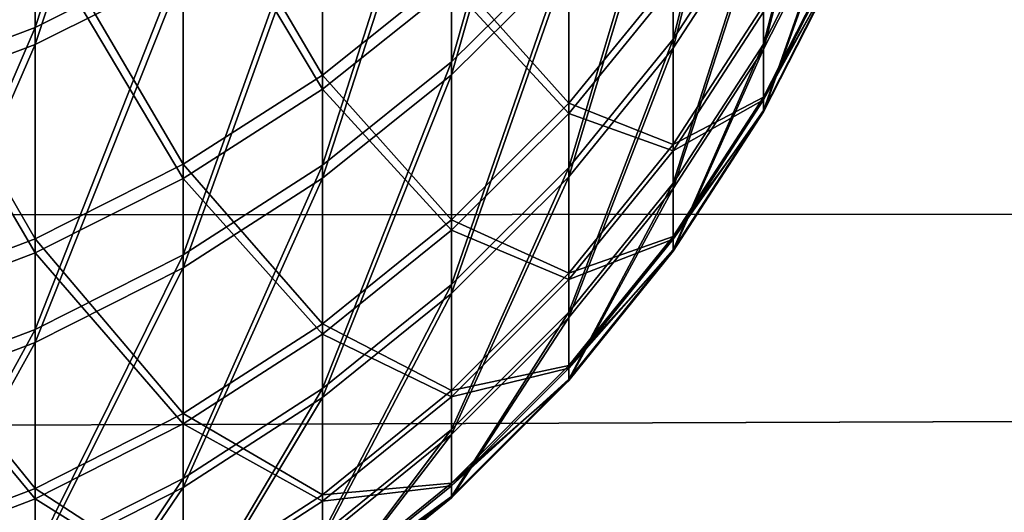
# Model space of a CAD drawing. Header units: millimetres. Extents: x -184 to 165, y -135 to 242.
# Tile 373 of 656: x -36.6507 to -36.4954, y -93.4374 to -93.3597. Entities that reach past the tile are written whole.
import ezdxf

# ---------------------------------------------------------------- set-up
doc = ezdxf.new("R2010")
doc.units = ezdxf.units.MM
doc.header["$LTSCALE"] = 41.718519
for name, color, linetype in [('384', 7, 'CONTINUOUS'), ('386', 7, 'CONTINUOUS'), ('455', 7, 'CONTINUOUS'), ('467', 7, 'CONTINUOUS')]:
    doc.layers.add(name, color=color, linetype=linetype)

msp = doc.modelspace()

# ---------------------------------------------------------------- linework, layer by layer
at = {"layer": '384', "linetype": 'CONTINUOUS'}
for points in [[(-25.43953, -93.01831, 60), (-171.84418, -93.3848, 60), (-172.15275, -92.86065, 60), (-25.43953, -93.01831, 60)], [(-25.43953, -93.01831, 60), (-25.70038, -93.45978, 60), (-171.84418, -93.3848, 60), (-25.43953, -93.01831, 60)], [(-25.70038, -93.45978, 60), (-25.96387, -93.89965, 60), (-171.84418, -93.3848, 60), (-25.70038, -93.45978, 60)], [(-25.96387, -93.89965, 60), (-171.5322, -93.90617, 60), (-171.84418, -93.3848, 60), (-25.96387, -93.89965, 60)]]:
    msp.add_3dface(points, dxfattribs=at)
at = {"layer": '386', "linetype": 'CONTINUOUS'}
for points in [[(-172.06047, -93.01831, 63), (-25.65582, -93.3848, 63), (-25.34725, -92.86065, 63), (-172.06047, -93.01831, 63)], [(-172.06047, -93.01831, 63), (-171.79962, -93.45978, 63), (-25.65582, -93.3848, 63), (-172.06047, -93.01831, 63)], [(-171.79962, -93.45978, 63), (-171.53613, -93.89965, 63), (-25.65582, -93.3848, 63), (-171.79962, -93.45978, 63)], [(-171.53613, -93.89965, 63), (-25.9678, -93.90617, 63), (-25.65582, -93.3848, 63), (-171.53613, -93.89965, 63)]]:
    msp.add_3dface(points, dxfattribs=at)
at = {"layer": '455', "linetype": 'CONTINUOUS'}
for points in [[(-36.62491, -93.3519, 27.16852), (-36.62491, -93.29288, 27.43367), (-36.64824, -93.36358, 27.17084), (-36.62491, -93.3519, 27.16852)], [(-36.64824, -93.36358, 27.17084), (-36.62491, -93.29288, 27.43367), (-36.64824, -93.30444, 27.43651), (-36.64824, -93.36358, 27.17084)], [(-36.56409, -93.35005, 26.89357), (-36.56409, -93.30354, 27.15891), (-36.5826, -93.36837, 26.89635), (-36.56409, -93.35005, 26.89357)], [(-36.5826, -93.36837, 26.89635), (-36.56409, -93.30354, 27.15891), (-36.5826, -93.32172, 27.16252), (-36.5826, -93.36837, 26.89635)], [(-36.64824, -93.36358, 27.17084), (-36.64824, -93.30444, 27.43651), (-36.6727, -93.37279, 27.17268), (-36.64824, -93.36358, 27.17084)], [(-36.6727, -93.37279, 27.17268), (-36.64824, -93.30444, 27.43651), (-36.6727, -93.31356, 27.43876), (-36.6727, -93.37279, 27.17268)], [(-36.53338, -93.34231, 26.62194), (-36.53338, -93.30818, 26.88721), (-36.54762, -93.36417, 26.62424), (-36.53338, -93.34231, 26.62194)], [(-36.54762, -93.36417, 26.62424), (-36.53338, -93.30818, 26.88721), (-36.54762, -93.32991, 26.89051), (-36.54762, -93.36417, 26.62424)], [(-36.60295, -93.31703, 24.74382), (-36.60295, -93.3684, 25.00988), (-36.62491, -93.33098, 24.74079), (-36.60295, -93.31703, 24.74382)], [(-36.60295, -93.31703, 24.74382), (-36.5826, -93.35214, 25.01264), (-36.60295, -93.3684, 25.00988), (-36.60295, -93.31703, 24.74382)], [(-36.52151, -93.34103, 26.35399), (-36.52151, -93.31909, 26.61948), (-36.53338, -93.36434, 26.35539), (-36.52151, -93.34103, 26.35399)], [(-36.53338, -93.36434, 26.35539), (-36.52151, -93.31909, 26.61948), (-36.53338, -93.34231, 26.62194), (-36.53338, -93.36434, 26.35539)], [(-36.5826, -93.36837, 26.89635), (-36.5826, -93.32172, 27.16252), (-36.60295, -93.38468, 26.89883), (-36.5826, -93.36837, 26.89635)], [(-36.60295, -93.38468, 26.89883), (-36.5826, -93.32172, 27.16252), (-36.60295, -93.3379, 27.16574), (-36.60295, -93.38468, 26.89883)], [(-36.54762, -93.36417, 26.62424), (-36.54762, -93.32991, 26.89051), (-36.56409, -93.38443, 26.62638), (-36.54762, -93.36417, 26.62424)], [(-36.56409, -93.38443, 26.62638), (-36.54762, -93.32991, 26.89051), (-36.56409, -93.35005, 26.89357), (-36.56409, -93.38443, 26.62638)], [(-36.62491, -93.33098, 24.74079), (-36.62491, -93.38248, 25.0075), (-36.64824, -93.34261, 24.73827), (-36.62491, -93.33098, 24.74079)], [(-36.62491, -93.33098, 24.74079), (-36.60295, -93.3684, 25.00988), (-36.62491, -93.38248, 25.0075), (-36.62491, -93.33098, 24.74079)], [(-36.56409, -93.33387, 25.01574), (-36.56409, -93.37285, 25.28229), (-36.5826, -93.35214, 25.01264), (-36.56409, -93.33387, 25.01574)], [(-36.56409, -93.33387, 25.01574), (-36.54762, -93.35263, 25.28478), (-36.56409, -93.37285, 25.28229), (-36.56409, -93.33387, 25.01574)], [(-36.60295, -93.38468, 26.89883), (-36.60295, -93.3379, 27.16574), (-36.62491, -93.3988, 26.90097), (-36.60295, -93.38468, 26.89883)], [(-36.62491, -93.3988, 26.90097), (-36.60295, -93.3379, 27.16574), (-36.62491, -93.3519, 27.16852), (-36.62491, -93.3988, 26.90097)], [(-36.52151, -93.35086, 26.08778), (-36.52151, -93.34103, 26.35399), (-36.53338, -93.37421, 26.08811), (-36.52151, -93.35086, 26.08778)], [(-36.53338, -93.37421, 26.08811), (-36.52151, -93.34103, 26.35399), (-36.53338, -93.36434, 26.35539), (-36.53338, -93.37421, 26.08811)], [(-36.64824, -93.34261, 24.73827), (-36.64824, -93.39421, 25.00551), (-36.6727, -93.35179, 24.73628), (-36.64824, -93.34261, 24.73827)], [(-36.64824, -93.34261, 24.73827), (-36.62491, -93.38248, 25.0075), (-36.64824, -93.39421, 25.00551), (-36.64824, -93.34261, 24.73827)], [(-36.53338, -93.36434, 26.35539), (-36.53338, -93.34231, 26.62194), (-36.54762, -93.38628, 26.3567), (-36.53338, -93.36434, 26.35539)], [(-36.54762, -93.38628, 26.3567), (-36.53338, -93.34231, 26.62194), (-36.54762, -93.36417, 26.62424), (-36.54762, -93.38628, 26.3567)], [(-36.52151, -93.34856, 25.82139), (-36.52151, -93.35086, 26.08778), (-36.53338, -93.3719, 25.82066), (-36.52151, -93.34856, 25.82139)], [(-36.53338, -93.35743, 25.5536), (-36.52151, -93.34856, 25.82139), (-36.53338, -93.3719, 25.82066), (-36.53338, -93.35743, 25.5536)], [(-36.56409, -93.38443, 26.62638), (-36.56409, -93.35005, 26.89357), (-36.5826, -93.40286, 26.62833), (-36.56409, -93.38443, 26.62638)], [(-36.5826, -93.40286, 26.62833), (-36.56409, -93.35005, 26.89357), (-36.5826, -93.36837, 26.89635), (-36.5826, -93.40286, 26.62833)], [(-36.6727, -93.35179, 24.73628), (-36.64824, -93.39421, 25.00551), (-36.6727, -93.40347, 25.00394), (-36.6727, -93.35179, 24.73628)], [(-36.62491, -93.3988, 26.90097), (-36.62491, -93.3519, 27.16852), (-36.64824, -93.41056, 26.90276), (-36.62491, -93.3988, 26.90097)], [(-36.64824, -93.41056, 26.90276), (-36.62491, -93.3519, 27.16852), (-36.64824, -93.36358, 27.17084), (-36.64824, -93.41056, 26.90276)], [(-36.5826, -93.35214, 25.01264), (-36.5826, -93.39124, 25.28003), (-36.60295, -93.3684, 25.00988), (-36.5826, -93.35214, 25.01264)], [(-36.5826, -93.35214, 25.01264), (-36.56409, -93.37285, 25.28229), (-36.5826, -93.39124, 25.28003), (-36.5826, -93.35214, 25.01264)], [(-36.53338, -93.3719, 25.82066), (-36.52151, -93.35086, 26.08778), (-36.53338, -93.37421, 26.08811), (-36.53338, -93.3719, 25.82066)], [(-36.54762, -93.35263, 25.28478), (-36.54762, -93.37934, 25.55191), (-36.56409, -93.37285, 25.28229), (-36.54762, -93.35263, 25.28478)], [(-36.54762, -93.35263, 25.28478), (-36.53338, -93.35743, 25.5536), (-36.54762, -93.37934, 25.55191), (-36.54762, -93.35263, 25.28478)], [(-36.53338, -93.35743, 25.5536), (-36.53338, -93.3719, 25.82066), (-36.54762, -93.37934, 25.55191), (-36.53338, -93.35743, 25.5536)], [(-36.64824, -93.41056, 26.90276), (-36.64824, -93.36358, 27.17084), (-36.6727, -93.41985, 26.90417), (-36.64824, -93.41056, 26.90276)], [(-36.6727, -93.41985, 26.90417), (-36.64824, -93.36358, 27.17084), (-36.6727, -93.37279, 27.17268), (-36.6727, -93.41985, 26.90417)], [(-36.54762, -93.38628, 26.3567), (-36.54762, -93.36417, 26.62424), (-36.56409, -93.40661, 26.35791), (-36.54762, -93.38628, 26.3567)], [(-36.56409, -93.40661, 26.35791), (-36.54762, -93.36417, 26.62424), (-36.56409, -93.38443, 26.62638), (-36.56409, -93.40661, 26.35791)], [(-36.53338, -93.37421, 26.08811), (-36.53338, -93.36434, 26.35539), (-36.54762, -93.39619, 26.08842), (-36.53338, -93.37421, 26.08811)], [(-36.54762, -93.39619, 26.08842), (-36.53338, -93.36434, 26.35539), (-36.54762, -93.38628, 26.3567), (-36.54762, -93.39619, 26.08842)], [(-36.60295, -93.3684, 25.00988), (-36.60295, -93.40761, 25.27801), (-36.62491, -93.38248, 25.0075), (-36.60295, -93.3684, 25.00988)], [(-36.5826, -93.40286, 26.62833), (-36.5826, -93.36837, 26.89635), (-36.60295, -93.41927, 26.63006), (-36.5826, -93.40286, 26.62833)], [(-36.60295, -93.41927, 26.63006), (-36.5826, -93.36837, 26.89635), (-36.60295, -93.38468, 26.89883), (-36.60295, -93.41927, 26.63006)], [(-36.60295, -93.3684, 25.00988), (-36.5826, -93.39124, 25.28003), (-36.60295, -93.40761, 25.27801), (-36.60295, -93.3684, 25.00988)], [(-36.53338, -93.3719, 25.82066), (-36.53338, -93.37421, 26.08811), (-36.54762, -93.39387, 25.81997), (-36.53338, -93.3719, 25.82066)], [(-36.54762, -93.37934, 25.55191), (-36.53338, -93.3719, 25.82066), (-36.54762, -93.39387, 25.81997), (-36.54762, -93.37934, 25.55191)], [(-36.56409, -93.37285, 25.28229), (-36.56409, -93.39965, 25.55034), (-36.5826, -93.39124, 25.28003), (-36.56409, -93.37285, 25.28229)], [(-36.56409, -93.37285, 25.28229), (-36.54762, -93.37934, 25.55191), (-36.56409, -93.39965, 25.55034), (-36.56409, -93.37285, 25.28229)], [(-36.54762, -93.39387, 25.81997), (-36.53338, -93.37421, 26.08811), (-36.54762, -93.39619, 26.08842), (-36.54762, -93.39387, 25.81997)], [(-36.54762, -93.37934, 25.55191), (-36.54762, -93.39387, 25.81997), (-36.56409, -93.39965, 25.55034), (-36.54762, -93.37934, 25.55191)], [(-36.62491, -93.38248, 25.0075), (-36.62491, -93.42178, 25.27627), (-36.64824, -93.39421, 25.00551), (-36.62491, -93.38248, 25.0075)], [(-36.62491, -93.38248, 25.0075), (-36.60295, -93.40761, 25.27801), (-36.62491, -93.42178, 25.27627), (-36.62491, -93.38248, 25.0075)], [(-36.60295, -93.41927, 26.63006), (-36.60295, -93.38468, 26.89883), (-36.62491, -93.43346, 26.63156), (-36.60295, -93.41927, 26.63006)], [(-36.62491, -93.43346, 26.63156), (-36.60295, -93.38468, 26.89883), (-36.62491, -93.3988, 26.90097), (-36.62491, -93.43346, 26.63156)], [(-36.56409, -93.40661, 26.35791), (-36.56409, -93.38443, 26.62638), (-36.5826, -93.42511, 26.35902), (-36.56409, -93.40661, 26.35791)], [(-36.5826, -93.42511, 26.35902), (-36.56409, -93.38443, 26.62638), (-36.5826, -93.40286, 26.62833), (-36.5826, -93.42511, 26.35902)], [(-36.54762, -93.39619, 26.08842), (-36.54762, -93.38628, 26.3567), (-36.56409, -93.41655, 26.08871), (-36.54762, -93.39619, 26.08842)], [(-36.56409, -93.41655, 26.08871), (-36.54762, -93.38628, 26.3567), (-36.56409, -93.40661, 26.35791), (-36.56409, -93.41655, 26.08871)], [(-36.5826, -93.39124, 25.28003), (-36.5826, -93.41813, 25.54892), (-36.60295, -93.40761, 25.27801), (-36.5826, -93.39124, 25.28003)], [(-36.5826, -93.39124, 25.28003), (-36.56409, -93.39965, 25.55034), (-36.5826, -93.41813, 25.54892), (-36.5826, -93.39124, 25.28003)], [(-36.64824, -93.39421, 25.00551), (-36.64824, -93.4336, 25.27482), (-36.6727, -93.40347, 25.00394), (-36.64824, -93.39421, 25.00551)], [(-36.64824, -93.39421, 25.00551), (-36.62491, -93.42178, 25.27627), (-36.64824, -93.4336, 25.27482), (-36.64824, -93.39421, 25.00551)], [(-36.54762, -93.39387, 25.81997), (-36.54762, -93.39619, 26.08842), (-36.56409, -93.41423, 25.81933), (-36.54762, -93.39387, 25.81997)], [(-36.56409, -93.39965, 25.55034), (-36.54762, -93.39387, 25.81997), (-36.56409, -93.41423, 25.81933), (-36.56409, -93.39965, 25.55034)], [(-36.56409, -93.41423, 25.81933), (-36.54762, -93.39619, 26.08842), (-36.56409, -93.41655, 26.08871), (-36.56409, -93.41423, 25.81933)], [(-36.62491, -93.43346, 26.63156), (-36.62491, -93.3988, 26.90097), (-36.64824, -93.4453, 26.63281), (-36.62491, -93.43346, 26.63156)], [(-36.64824, -93.4453, 26.63281), (-36.62491, -93.3988, 26.90097), (-36.64824, -93.41056, 26.90276), (-36.64824, -93.4453, 26.63281)], [(-36.56409, -93.39965, 25.55034), (-36.56409, -93.41423, 25.81933), (-36.5826, -93.41813, 25.54892), (-36.56409, -93.39965, 25.55034)], [(-36.6727, -93.40347, 25.00394), (-36.64824, -93.4336, 25.27482), (-36.6727, -93.44292, 25.27367), (-36.6727, -93.40347, 25.00394)], [(-36.5826, -93.42511, 26.35902), (-36.5826, -93.40286, 26.62833), (-36.60295, -93.44158, 26.36), (-36.5826, -93.42511, 26.35902)], [(-36.60295, -93.44158, 26.36), (-36.5826, -93.40286, 26.62833), (-36.60295, -93.41927, 26.63006), (-36.60295, -93.44158, 26.36)], [(-36.56409, -93.41655, 26.08871), (-36.56409, -93.40661, 26.35791), (-36.5826, -93.43509, 26.08897), (-36.56409, -93.41655, 26.08871)], [(-36.5826, -93.43509, 26.08897), (-36.56409, -93.40661, 26.35791), (-36.5826, -93.42511, 26.35902), (-36.5826, -93.43509, 26.08897)], [(-36.60295, -93.40761, 25.27801), (-36.60295, -93.43458, 25.54765), (-36.62491, -93.42178, 25.27627), (-36.60295, -93.40761, 25.27801)], [(-36.60295, -93.40761, 25.27801), (-36.5826, -93.41813, 25.54892), (-36.60295, -93.43458, 25.54765), (-36.60295, -93.40761, 25.27801)], [(-36.64824, -93.4453, 26.63281), (-36.64824, -93.41056, 26.90276), (-36.6727, -93.45464, 26.6338), (-36.64824, -93.4453, 26.63281)], [(-36.6727, -93.45464, 26.6338), (-36.64824, -93.41056, 26.90276), (-36.6727, -93.41985, 26.90417), (-36.6727, -93.45464, 26.6338)], [(-36.56409, -93.41423, 25.81933), (-36.56409, -93.41655, 26.08871), (-36.5826, -93.43276, 25.81875), (-36.56409, -93.41423, 25.81933)], [(-36.5826, -93.41813, 25.54892), (-36.56409, -93.41423, 25.81933), (-36.5826, -93.43276, 25.81875), (-36.5826, -93.41813, 25.54892)], [(-36.5826, -93.43276, 25.81875), (-36.56409, -93.41655, 26.08871), (-36.5826, -93.43509, 26.08897), (-36.5826, -93.43276, 25.81875)], [(-36.5826, -93.41813, 25.54892), (-36.5826, -93.43276, 25.81875), (-36.60295, -93.43458, 25.54765), (-36.5826, -93.41813, 25.54892)], [(-36.60295, -93.44158, 26.36), (-36.60295, -93.41927, 26.63006), (-36.62491, -93.45583, 26.36085), (-36.60295, -93.44158, 26.36)], [(-36.62491, -93.45583, 26.36085), (-36.60295, -93.41927, 26.63006), (-36.62491, -93.43346, 26.63156), (-36.62491, -93.45583, 26.36085)], [(-36.62491, -93.42178, 25.27627), (-36.62491, -93.44881, 25.54655), (-36.64824, -93.4336, 25.27482), (-36.62491, -93.42178, 25.27627)], [(-36.62491, -93.42178, 25.27627), (-36.60295, -93.43458, 25.54765), (-36.62491, -93.44881, 25.54655), (-36.62491, -93.42178, 25.27627)], [(-36.5826, -93.43509, 26.08897), (-36.5826, -93.42511, 26.35902), (-36.60295, -93.45158, 26.0892), (-36.5826, -93.43509, 26.08897)], [(-36.60295, -93.45158, 26.0892), (-36.5826, -93.42511, 26.35902), (-36.60295, -93.44158, 26.36), (-36.60295, -93.45158, 26.0892)], [(-36.5826, -93.43276, 25.81875), (-36.5826, -93.43509, 26.08897), (-36.60295, -93.44925, 25.81823), (-36.5826, -93.43276, 25.81875)], [(-36.60295, -93.43458, 25.54765), (-36.5826, -93.43276, 25.81875), (-36.60295, -93.44925, 25.81823), (-36.60295, -93.43458, 25.54765)], [(-36.64824, -93.4336, 25.27482), (-36.64824, -93.46068, 25.54564), (-36.6727, -93.44292, 25.27367), (-36.64824, -93.4336, 25.27482)], [(-36.62491, -93.45583, 26.36085), (-36.62491, -93.43346, 26.63156), (-36.64824, -93.46771, 26.36156), (-36.62491, -93.45583, 26.36085)], [(-36.64824, -93.46771, 26.36156), (-36.62491, -93.43346, 26.63156), (-36.64824, -93.4453, 26.63281), (-36.64824, -93.46771, 26.36156)], [(-36.64824, -93.4336, 25.27482), (-36.62491, -93.44881, 25.54655), (-36.64824, -93.46068, 25.54564), (-36.64824, -93.4336, 25.27482)], [(-36.60295, -93.43458, 25.54765), (-36.60295, -93.44925, 25.81823), (-36.62491, -93.44881, 25.54655), (-36.60295, -93.43458, 25.54765)], [(-36.60295, -93.44925, 25.81823), (-36.5826, -93.43509, 26.08897), (-36.60295, -93.45158, 26.0892), (-36.60295, -93.44925, 25.81823)]]:
    msp.add_3dface(points, dxfattribs=at)
at = {"layer": '467', "linetype": 'CONTINUOUS'}
for points in [[(-36.62491, -93.34925, -27.81821), (-36.62491, -93.28963, -27.55321), (-36.64824, -93.36092, -27.81587), (-36.62491, -93.34925, -27.81821)], [(-36.64824, -93.36092, -27.81587), (-36.62491, -93.28963, -27.55321), (-36.64824, -93.30118, -27.55033), (-36.64824, -93.36092, -27.81587)], [(-36.56409, -93.34802, -28.09317), (-36.56409, -93.30091, -27.82794), (-36.5826, -93.36634, -28.09035), (-36.56409, -93.34802, -28.09317)], [(-36.5826, -93.36634, -28.09035), (-36.56409, -93.30091, -27.82794), (-36.5826, -93.31908, -27.82428), (-36.5826, -93.36634, -28.09035)], [(-36.64824, -93.36092, -27.81587), (-36.64824, -93.30118, -27.55033), (-36.6727, -93.37013, -27.81401), (-36.64824, -93.36092, -27.81587)], [(-36.6727, -93.37013, -27.81401), (-36.64824, -93.30118, -27.55033), (-36.6727, -93.31029, -27.54806), (-36.6727, -93.37013, -27.81401)], [(-36.53338, -93.3409, -28.36482), (-36.53338, -93.30616, -28.09963), (-36.54762, -93.36275, -28.36246), (-36.53338, -93.3409, -28.36482)], [(-36.54762, -93.36275, -28.36246), (-36.53338, -93.30616, -28.09963), (-36.54762, -93.32789, -28.09628), (-36.54762, -93.36275, -28.36246)], [(-36.52151, -93.34022, -28.63277), (-36.52151, -93.31768, -28.36733), (-36.53338, -93.36353, -28.63132), (-36.52151, -93.34022, -28.63277)], [(-36.53338, -93.36353, -28.63132), (-36.52151, -93.31768, -28.36733), (-36.53338, -93.3409, -28.36482), (-36.53338, -93.36353, -28.63132)], [(-36.5826, -93.36634, -28.09035), (-36.5826, -93.31908, -27.82428), (-36.60295, -93.38264, -28.08784), (-36.5826, -93.36634, -28.09035)], [(-36.60295, -93.38264, -28.08784), (-36.5826, -93.31908, -27.82428), (-36.60295, -93.33526, -27.82103), (-36.60295, -93.38264, -28.08784)], [(-36.60295, -93.31987, -30.24299), (-36.60295, -93.37064, -29.97681), (-36.62491, -93.33383, -30.24599), (-36.60295, -93.31987, -30.24299)], [(-36.60295, -93.31987, -30.24299), (-36.5826, -93.35437, -29.97409), (-36.60295, -93.37064, -29.97681), (-36.60295, -93.31987, -30.24299)], [(-36.54762, -93.36275, -28.36246), (-36.54762, -93.32789, -28.09628), (-36.56409, -93.38301, -28.36028), (-36.54762, -93.36275, -28.36246)], [(-36.56409, -93.38301, -28.36028), (-36.54762, -93.32789, -28.09628), (-36.56409, -93.34802, -28.09317), (-36.56409, -93.38301, -28.36028)], [(-36.62491, -93.33383, -30.24599), (-36.62491, -93.38473, -29.97917), (-36.64824, -93.34547, -30.24848), (-36.62491, -93.33383, -30.24599)], [(-36.62491, -93.33383, -30.24599), (-36.60295, -93.37064, -29.97681), (-36.62491, -93.38473, -29.97917), (-36.62491, -93.33383, -30.24599)], [(-36.60295, -93.38264, -28.08784), (-36.60295, -93.33526, -27.82103), (-36.62491, -93.39675, -28.08566), (-36.60295, -93.38264, -28.08784)], [(-36.62491, -93.39675, -28.08566), (-36.60295, -93.33526, -27.82103), (-36.62491, -93.34925, -27.81821), (-36.62491, -93.39675, -28.08566)], [(-36.56409, -93.33609, -29.97103), (-36.56409, -93.37447, -29.70439), (-36.5826, -93.35437, -29.97409), (-36.56409, -93.33609, -29.97103)], [(-36.56409, -93.33609, -29.97103), (-36.54762, -93.35425, -29.70195), (-36.56409, -93.37447, -29.70439), (-36.56409, -93.33609, -29.97103)], [(-36.53338, -93.36353, -28.63132), (-36.53338, -93.3409, -28.36482), (-36.54762, -93.38547, -28.62996), (-36.53338, -93.36353, -28.63132)], [(-36.54762, -93.38547, -28.62996), (-36.53338, -93.3409, -28.36482), (-36.54762, -93.36275, -28.36246), (-36.54762, -93.38547, -28.62996)], [(-36.52151, -93.35066, -28.89896), (-36.52151, -93.34022, -28.63277), (-36.53338, -93.374, -28.89857), (-36.52151, -93.35066, -28.89896)], [(-36.53338, -93.374, -28.89857), (-36.52151, -93.34022, -28.63277), (-36.53338, -93.36353, -28.63132), (-36.53338, -93.374, -28.89857)], [(-36.64824, -93.34547, -30.24848), (-36.64824, -93.39646, -29.98113), (-36.6727, -93.35465, -30.25045), (-36.64824, -93.34547, -30.24848)], [(-36.64824, -93.34547, -30.24848), (-36.62491, -93.38473, -29.97917), (-36.64824, -93.39646, -29.98113), (-36.64824, -93.34547, -30.24848)], [(-36.56409, -93.38301, -28.36028), (-36.56409, -93.34802, -28.09317), (-36.5826, -93.40143, -28.35829), (-36.56409, -93.38301, -28.36028)], [(-36.5826, -93.40143, -28.35829), (-36.56409, -93.34802, -28.09317), (-36.5826, -93.36634, -28.09035), (-36.5826, -93.40143, -28.35829)], [(-36.52151, -93.34896, -29.16535), (-36.52151, -93.35066, -28.89896), (-36.53338, -93.37231, -29.16603), (-36.52151, -93.34896, -29.16535)], [(-36.53338, -93.35844, -29.43313), (-36.52151, -93.34896, -29.16535), (-36.53338, -93.37231, -29.16603), (-36.53338, -93.35844, -29.43313)], [(-36.62491, -93.39675, -28.08566), (-36.62491, -93.34925, -27.81821), (-36.64824, -93.40851, -28.08385), (-36.62491, -93.39675, -28.08566)], [(-36.64824, -93.40851, -28.08385), (-36.62491, -93.34925, -27.81821), (-36.64824, -93.36092, -27.81587), (-36.64824, -93.40851, -28.08385)], [(-36.53338, -93.37231, -29.16603), (-36.52151, -93.35066, -28.89896), (-36.53338, -93.374, -28.89857), (-36.53338, -93.37231, -29.16603)], [(-36.6727, -93.35465, -30.25045), (-36.64824, -93.39646, -29.98113), (-36.6727, -93.40573, -29.98268), (-36.6727, -93.35465, -30.25045)], [(-36.5826, -93.35437, -29.97409), (-36.5826, -93.39287, -29.70662), (-36.60295, -93.37064, -29.97681), (-36.5826, -93.35437, -29.97409)], [(-36.5826, -93.35437, -29.97409), (-36.56409, -93.37447, -29.70439), (-36.5826, -93.39287, -29.70662), (-36.5826, -93.35437, -29.97409)], [(-36.54762, -93.35425, -29.70195), (-36.54762, -93.38036, -29.43476), (-36.56409, -93.37447, -29.70439), (-36.54762, -93.35425, -29.70195)], [(-36.54762, -93.35425, -29.70195), (-36.53338, -93.35844, -29.43313), (-36.54762, -93.38036, -29.43476), (-36.54762, -93.35425, -29.70195)], [(-36.53338, -93.35844, -29.43313), (-36.53338, -93.37231, -29.16603), (-36.54762, -93.38036, -29.43476), (-36.53338, -93.35844, -29.43313)], [(-36.64824, -93.40851, -28.08385), (-36.64824, -93.36092, -27.81587), (-36.6727, -93.4178, -28.08241), (-36.64824, -93.40851, -28.08385)], [(-36.6727, -93.4178, -28.08241), (-36.64824, -93.36092, -27.81587), (-36.6727, -93.37013, -27.81401), (-36.6727, -93.4178, -28.08241)], [(-36.54762, -93.38547, -28.62996), (-36.54762, -93.36275, -28.36246), (-36.56409, -93.4058, -28.6287), (-36.54762, -93.38547, -28.62996)], [(-36.56409, -93.4058, -28.6287), (-36.54762, -93.36275, -28.36246), (-36.56409, -93.38301, -28.36028), (-36.56409, -93.4058, -28.6287)], [(-36.53338, -93.374, -28.89857), (-36.53338, -93.36353, -28.63132), (-36.54762, -93.39598, -28.89821), (-36.53338, -93.374, -28.89857)], [(-36.54762, -93.39598, -28.89821), (-36.53338, -93.36353, -28.63132), (-36.54762, -93.38547, -28.62996), (-36.54762, -93.39598, -28.89821)], [(-36.5826, -93.40143, -28.35829), (-36.5826, -93.36634, -28.09035), (-36.60295, -93.41783, -28.35652), (-36.5826, -93.40143, -28.35829)], [(-36.60295, -93.41783, -28.35652), (-36.5826, -93.36634, -28.09035), (-36.60295, -93.38264, -28.08784), (-36.60295, -93.41783, -28.35652)], [(-36.60295, -93.37064, -29.97681), (-36.60295, -93.40925, -29.70859), (-36.62491, -93.38473, -29.97917), (-36.60295, -93.37064, -29.97681)], [(-36.60295, -93.37064, -29.97681), (-36.5826, -93.39287, -29.70662), (-36.60295, -93.40925, -29.70859), (-36.60295, -93.37064, -29.97681)], [(-36.53338, -93.37231, -29.16603), (-36.53338, -93.374, -28.89857), (-36.54762, -93.39428, -29.16667), (-36.53338, -93.37231, -29.16603)], [(-36.54762, -93.38036, -29.43476), (-36.53338, -93.37231, -29.16603), (-36.54762, -93.39428, -29.16667), (-36.54762, -93.38036, -29.43476)], [(-36.54762, -93.39428, -29.16667), (-36.53338, -93.374, -28.89857), (-36.54762, -93.39598, -28.89821), (-36.54762, -93.39428, -29.16667)], [(-36.56409, -93.37447, -29.70439), (-36.56409, -93.40067, -29.43628), (-36.5826, -93.39287, -29.70662), (-36.56409, -93.37447, -29.70439)], [(-36.56409, -93.37447, -29.70439), (-36.54762, -93.38036, -29.43476), (-36.56409, -93.40067, -29.43628), (-36.56409, -93.37447, -29.70439)], [(-36.54762, -93.38036, -29.43476), (-36.54762, -93.39428, -29.16667), (-36.56409, -93.40067, -29.43628), (-36.54762, -93.38036, -29.43476)], [(-36.60295, -93.41783, -28.35652), (-36.60295, -93.38264, -28.08784), (-36.62491, -93.43203, -28.35499), (-36.60295, -93.41783, -28.35652)], [(-36.62491, -93.43203, -28.35499), (-36.60295, -93.38264, -28.08784), (-36.62491, -93.39675, -28.08566), (-36.62491, -93.43203, -28.35499)], [(-36.56409, -93.4058, -28.6287), (-36.56409, -93.38301, -28.36028), (-36.5826, -93.4243, -28.62755), (-36.56409, -93.4058, -28.6287)], [(-36.5826, -93.4243, -28.62755), (-36.56409, -93.38301, -28.36028), (-36.5826, -93.40143, -28.35829), (-36.5826, -93.4243, -28.62755)], [(-36.62491, -93.38473, -29.97917), (-36.62491, -93.42342, -29.7103), (-36.64824, -93.39646, -29.98113), (-36.62491, -93.38473, -29.97917)], [(-36.62491, -93.38473, -29.97917), (-36.60295, -93.40925, -29.70859), (-36.62491, -93.42342, -29.7103), (-36.62491, -93.38473, -29.97917)], [(-36.54762, -93.39598, -28.89821), (-36.54762, -93.38547, -28.62996), (-36.56409, -93.41635, -28.89788), (-36.54762, -93.39598, -28.89821)], [(-36.56409, -93.41635, -28.89788), (-36.54762, -93.38547, -28.62996), (-36.56409, -93.4058, -28.6287), (-36.56409, -93.41635, -28.89788)], [(-36.5826, -93.39287, -29.70662), (-36.5826, -93.41915, -29.43767), (-36.60295, -93.40925, -29.70859), (-36.5826, -93.39287, -29.70662)], [(-36.5826, -93.39287, -29.70662), (-36.56409, -93.40067, -29.43628), (-36.5826, -93.41915, -29.43767), (-36.5826, -93.39287, -29.70662)], [(-36.54762, -93.39428, -29.16667), (-36.54762, -93.39598, -28.89821), (-36.56409, -93.41464, -29.16726), (-36.54762, -93.39428, -29.16667)], [(-36.56409, -93.40067, -29.43628), (-36.54762, -93.39428, -29.16667), (-36.56409, -93.41464, -29.16726), (-36.56409, -93.40067, -29.43628)], [(-36.64824, -93.39646, -29.98113), (-36.64824, -93.43524, -29.71173), (-36.6727, -93.40573, -29.98268), (-36.64824, -93.39646, -29.98113)], [(-36.64824, -93.39646, -29.98113), (-36.62491, -93.42342, -29.7103), (-36.64824, -93.43524, -29.71173), (-36.64824, -93.39646, -29.98113)], [(-36.62491, -93.43203, -28.35499), (-36.62491, -93.39675, -28.08566), (-36.64824, -93.44386, -28.35371), (-36.62491, -93.43203, -28.35499)], [(-36.64824, -93.44386, -28.35371), (-36.62491, -93.39675, -28.08566), (-36.64824, -93.40851, -28.08385), (-36.64824, -93.44386, -28.35371)], [(-36.56409, -93.41464, -29.16726), (-36.54762, -93.39598, -28.89821), (-36.56409, -93.41635, -28.89788), (-36.56409, -93.41464, -29.16726)], [(-36.5826, -93.4243, -28.62755), (-36.5826, -93.40143, -28.35829), (-36.60295, -93.44076, -28.62653), (-36.5826, -93.4243, -28.62755)], [(-36.60295, -93.44076, -28.62653), (-36.5826, -93.40143, -28.35829), (-36.60295, -93.41783, -28.35652), (-36.60295, -93.44076, -28.62653)], [(-36.56409, -93.40067, -29.43628), (-36.56409, -93.41464, -29.16726), (-36.5826, -93.41915, -29.43767), (-36.56409, -93.40067, -29.43628)], [(-36.6727, -93.40573, -29.98268), (-36.64824, -93.43524, -29.71173), (-36.6727, -93.44456, -29.71286), (-36.6727, -93.40573, -29.98268)], [(-36.56409, -93.41635, -28.89788), (-36.56409, -93.4058, -28.6287), (-36.5826, -93.43488, -28.89757), (-36.56409, -93.41635, -28.89788)], [(-36.5826, -93.43488, -28.89757), (-36.56409, -93.4058, -28.6287), (-36.5826, -93.4243, -28.62755), (-36.5826, -93.43488, -28.89757)], [(-36.64824, -93.44386, -28.35371), (-36.64824, -93.40851, -28.08385), (-36.6727, -93.4532, -28.35271), (-36.64824, -93.44386, -28.35371)], [(-36.6727, -93.4532, -28.35271), (-36.64824, -93.40851, -28.08385), (-36.6727, -93.4178, -28.08241), (-36.6727, -93.4532, -28.35271)], [(-36.60295, -93.40925, -29.70859), (-36.60295, -93.4356, -29.4389), (-36.62491, -93.42342, -29.7103), (-36.60295, -93.40925, -29.70859)], [(-36.60295, -93.40925, -29.70859), (-36.5826, -93.41915, -29.43767), (-36.60295, -93.4356, -29.4389), (-36.60295, -93.40925, -29.70859)], [(-36.56409, -93.41464, -29.16726), (-36.56409, -93.41635, -28.89788), (-36.5826, -93.43317, -29.1678), (-36.56409, -93.41464, -29.16726)], [(-36.5826, -93.41915, -29.43767), (-36.56409, -93.41464, -29.16726), (-36.5826, -93.43317, -29.1678), (-36.5826, -93.41915, -29.43767)], [(-36.5826, -93.43317, -29.1678), (-36.56409, -93.41635, -28.89788), (-36.5826, -93.43488, -28.89757), (-36.5826, -93.43317, -29.1678)], [(-36.60295, -93.44076, -28.62653), (-36.60295, -93.41783, -28.35652), (-36.62491, -93.45501, -28.62565), (-36.60295, -93.44076, -28.62653)], [(-36.62491, -93.45501, -28.62565), (-36.60295, -93.41783, -28.35652), (-36.62491, -93.43203, -28.35499), (-36.62491, -93.45501, -28.62565)], [(-36.5826, -93.41915, -29.43767), (-36.5826, -93.43317, -29.1678), (-36.60295, -93.4356, -29.4389), (-36.5826, -93.41915, -29.43767)], [(-36.62491, -93.42342, -29.7103), (-36.62491, -93.44984, -29.43996), (-36.64824, -93.43524, -29.71173), (-36.62491, -93.42342, -29.7103)], [(-36.62491, -93.42342, -29.7103), (-36.60295, -93.4356, -29.4389), (-36.62491, -93.44984, -29.43996), (-36.62491, -93.42342, -29.7103)], [(-36.5826, -93.43488, -28.89757), (-36.5826, -93.4243, -28.62755), (-36.60295, -93.45138, -28.8973), (-36.5826, -93.43488, -28.89757)], [(-36.60295, -93.45138, -28.8973), (-36.5826, -93.4243, -28.62755), (-36.60295, -93.44076, -28.62653), (-36.60295, -93.45138, -28.8973)], [(-36.62491, -93.45501, -28.62565), (-36.62491, -93.43203, -28.35499), (-36.64824, -93.46689, -28.62491), (-36.62491, -93.45501, -28.62565)], [(-36.64824, -93.46689, -28.62491), (-36.62491, -93.43203, -28.35499), (-36.64824, -93.44386, -28.35371), (-36.64824, -93.46689, -28.62491)], [(-36.5826, -93.43317, -29.1678), (-36.5826, -93.43488, -28.89757), (-36.60295, -93.44965, -29.16828), (-36.5826, -93.43317, -29.1678)], [(-36.60295, -93.4356, -29.4389), (-36.5826, -93.43317, -29.1678), (-36.60295, -93.44965, -29.16828), (-36.60295, -93.4356, -29.4389)], [(-36.64824, -93.43524, -29.71173), (-36.64824, -93.46171, -29.44085), (-36.6727, -93.44456, -29.71286), (-36.64824, -93.43524, -29.71173)], [(-36.64824, -93.43524, -29.71173), (-36.62491, -93.44984, -29.43996), (-36.64824, -93.46171, -29.44085), (-36.64824, -93.43524, -29.71173)], [(-36.60295, -93.4356, -29.4389), (-36.60295, -93.44965, -29.16828), (-36.62491, -93.44984, -29.43996), (-36.60295, -93.4356, -29.4389)], [(-36.60295, -93.44965, -29.16828), (-36.5826, -93.43488, -28.89757), (-36.60295, -93.45138, -28.8973), (-36.60295, -93.44965, -29.16828)]]:
    msp.add_3dface(points, dxfattribs=at)

doc.saveas('drawing.dxf')
